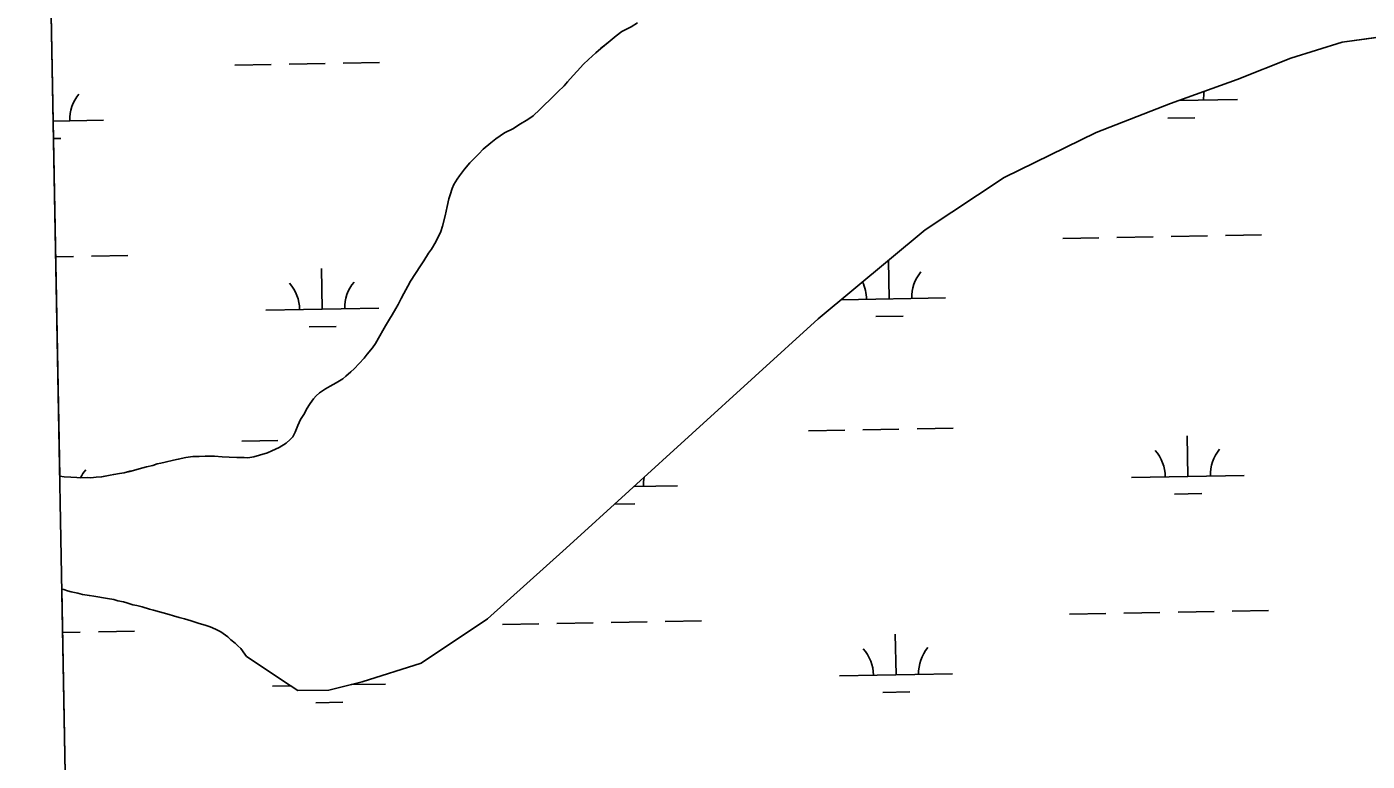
# Model space of a CAD drawing. Extents: x 3957609 to 3995875, y 234277 to 260273.
# Drawn here: x 3961763 to 3962949, y 243814 to 244464 of the extents above; entities that cross this region are included whole.
import ezdxf

# ---------------------------------------------------------------- set-up
doc = ezdxf.new("R2010")
doc.units = 0
for name, color, linetype in [('V-GRID-FRAM', 7, 'Continuous'), ('V-TOPO-SHOR', 7, 'Continuous'), ('V-WETL-SWMP', 7, 'Continuous')]:
    doc.layers.add(name, color=color, linetype=linetype)

msp = doc.modelspace()

# ---------------------------------------------------------------- linework, layer by layer
at = {"layer": 'V-GRID-FRAM'}
for points in [[(3961534.646, 257877.621), (3993438.57, 258485.581), (3993792.928, 240306.336), (3961873.139, 239698.074), (3961534.646, 257877.621)], [(3961873.139, 239698.074), (3961534.646, 257877.621)]]:
    msp.add_lwpolyline(points, dxfattribs=at)
at = {"layer": 'V-TOPO-SHOR'}
for points in [[(3962068.557, 244179.666), (3962071.345, 244183.381), (3962075.226, 244190.225), (3962077.718, 244194.786), (3962080.215, 244199.066), (3962083.823, 244205.057), (3962086.043, 244208.766), (3962089.371, 244214.469), (3962091.313, 244217.894), (3962094.078, 244223.306), (3962096.291, 244227.583), (3962099.894, 244234.14), (3962102.386, 244238.701), (3962106.837, 244245.269), (3962111.285, 244252.12), (3962114.06, 244256.687), (3962118.228, 244263.251), (3962121.015, 244266.966), (3962124.615, 244273.523), (3962129.037, 244282.639), (3962130.679, 244287.192), (3962133.117, 244296.283), (3962133.915, 244300.541), (3962134.712, 244304.798), (3962136.332, 244311.332), (3962137.419, 244315.026), (3962139.332, 244320.713), (3962140.706, 244324.13), (3962143.479, 244328.977), (3962145.71, 244331.836), (3962150.17, 244337.554), (3962154.915, 244343.276), (3962162.747, 244351.302), (3962166.663, 244355.314), (3962173.388, 244361.061), (3962177.878, 244364.514), (3962185.461, 244369.706), (3962193.34, 244373.767), (3962198.116, 244376.939), (3962206.273, 244381.57), (3962210.762, 244385.025), (3962216.925, 244390.481), (3962220.56, 244394.206), (3962225.879, 244399.369), (3962232.875, 244406.25), (3962238.191, 244411.413), (3962241.261, 244415.132), (3962246.293, 244420.576), (3962249.928, 244424.301), (3962255.515, 244430.599), (3962259.998, 244434.619), (3962266.437, 244440.644), (3962270.642, 244444.378), (3962277.372, 244449.842), (3962284.38, 244455.591), (3962289.428, 244459.617), (3962297.591, 244463.68), (3962303.213, 244467.147)], [(3963673.421, 244338.232), (3963287.39, 244402.126), (3963260.067, 244401.792), (3963205.257, 244414.784), (3963116.181, 244436.466), (3963040.823, 244453.764), (3962981.57, 244457.594), (3962927.009, 244450.096), (3962881.64, 244435.879), (3962834.049, 244417.078), (3962775.101, 244395.863), (3962709.381, 244370.011), (3962627.887, 244330.302), (3962557.862, 244283.905), (3962463.182, 244205.323), (3962240.225, 244002.206), (3962170.394, 243939.869), (3962111.67, 243900.439), (3962059.497, 243883.863), (3962029.981, 243876.67), (3962002.661, 243876.336), (3961995.774, 243880.805), (3961957.202, 243906.469)], [(3961791.812, 244065.936), (3961795.819, 244065.318), (3961801.769, 244065.109), (3961806.868, 244064.888), (3961810.552, 244064.65), (3961816.215, 244064.718), (3961819.334, 244064.474), (3961824.141, 244065.098), (3961828.952, 244065.44), (3961836.578, 244066.95), (3961839.687, 244067.554), (3961844.775, 244068.465), (3961848.731, 244069.08), (3961853.814, 244070.276), (3961857.206, 244070.882), (3961862, 244072.359), (3961868.775, 244074.14), (3961874.143, 244075.338), (3961878.089, 244076.803), (3961881.196, 244077.407), (3961885.151, 244078.306), (3961892.493, 244080.094), (3961896.728, 244080.995), (3961903.507, 244082.494), (3961909.727, 244083.42), (3961915.39, 244083.49), (3961920.485, 244083.551), (3961923.885, 244083.592), (3961928.698, 244083.651), (3961935.501, 244083.168), (3961941.737, 244082.678), (3961948.536, 244082.478), (3961955.049, 244082.558), (3961958.451, 244082.316), (3961963.536, 244083.227), (3961968.615, 244084.706), (3961975.67, 244086.774), (3961979.615, 244088.521), (3961986.093, 244091.434), (3961992.278, 244095.19), (3961995.919, 244098.35), (3961998.153, 244100.926), (3962000.087, 244104.914), (3962002.563, 244110.892), (3962005.049, 244116.02), (3962008.381, 244121.441), (3962010.318, 244125.146), (3962013.37, 244130.28), (3962016.434, 244134.567), (3962018.951, 244137.145), (3962021.75, 244139.73), (3962027.09, 244143.193), (3962031.308, 244145.509), (3962036.652, 244148.69), (3962042.556, 244152.161), (3962045.077, 244154.457), (3962049.562, 244158.194), (3962052.36, 244161.06), (3962056.835, 244165.645), (3962061.306, 244170.515), (3962064.097, 244173.948), (3962068.557, 244179.666)], [(3961793.673, 243965.967), (3961795.338, 243965.627), (3961798.75, 243964.536), (3961801.875, 243963.725), (3961807.839, 243962.381), (3961812.101, 243961.302), (3961818.06, 243960.241), (3961822.032, 243959.723), (3961825.435, 243959.198), (3961830.543, 243958.412), (3961834.234, 243957.605), (3961839.626, 243956.823), (3961843.32, 243955.735), (3961848.148, 243954.66), (3961851.273, 243953.849), (3961856.673, 243952.217), (3961860.081, 243951.41), (3961864.908, 243950.335), (3961871.161, 243948.428), (3961874.858, 243947.341), (3961880.254, 243945.991), (3961883.379, 243945.18), (3961888.78, 243943.548), (3961892.475, 243942.458), (3961897.592, 243940.822), (3961902.137, 243939.744), (3961908.109, 243937.836), (3961914.362, 243935.929), (3961921.468, 243933.75), (3961924.88, 243932.66), (3961929.722, 243930.455), (3961934.563, 243928.247), (3961940.564, 243923.789), (3961943.427, 243921.276), (3961947.146, 243918.206), (3961949.44, 243915.967), (3961952.018, 243913.45), (3961955.762, 243908.4), (3961957.202, 243906.469)]]:
    msp.add_lwpolyline(points, dxfattribs=at)
at = {"layer": 'V-WETL-SWMP'}
for p, q in [((3961791.812, 244065.936), (3961782.648, 244558.105)), ((3962284.38, 244455.59), (3962277.371, 244449.841)), ((3962289.429, 244459.617), (3962284.38, 244455.59)), ((3962297.592, 244463.681), (3962289.429, 244459.617)), ((3962927.01, 244450.095), (3962981.57, 244457.593)), ((3962270.641, 244444.378), (3962266.438, 244440.645)), ((3962277.371, 244449.841), (3962270.641, 244444.378)), ((3962881.64, 244435.878), (3962927.01, 244450.095)), ((3961994.842, 244430.498), (3962026.837, 244431.08)), ((3962042.834, 244431.371), (3962074.829, 244431.953)), ((3962259.998, 244434.619), (3962255.516, 244430.599)), ((3962266.438, 244440.645), (3962259.998, 244434.619)), ((3962834.049, 244417.078), (3962881.64, 244435.878)), ((3961946.85, 244429.626), (3961978.845, 244430.207)), ((3962246.293, 244420.575), (3962241.262, 244415.132)), ((3962249.929, 244424.301), (3962246.293, 244420.575)), ((3962255.516, 244430.599), (3962249.929, 244424.301)), ((3962238.192, 244411.413), (3962232.875, 244406.251)), ((3962241.262, 244415.132), (3962238.192, 244411.413)), ((3962775.102, 244395.863), (3962834.049, 244417.078)), ((3962225.879, 244399.368), (3962220.561, 244394.206)), ((3962232.875, 244406.251), (3962225.879, 244399.368)), ((3962709.38, 244370.011), (3962775.102, 244395.863)), ((3962782.082, 244398.375), (3962834.3, 244399.324)), ((3962784.308, 244398.415), (3962784.294, 244399.171)), ((3962210.762, 244385.024), (3962206.273, 244381.57)), ((3962216.925, 244390.48), (3962210.762, 244385.024)), ((3962220.561, 244394.206), (3962216.925, 244390.48)), ((3961785.959, 244380.262), (3961830.649, 244381.075)), ((3962193.341, 244373.766), (3962185.461, 244369.705)), ((3962198.116, 244376.94), (3962193.341, 244373.766)), ((3962206.273, 244381.57), (3962198.116, 244376.94)), ((3962772.59, 244382.769), (3962796.586, 244383.205)), ((3961786.247, 244364.834), (3961792.936, 244364.956)), ((3962173.389, 244361.061), (3962166.663, 244355.315)), ((3962177.878, 244364.515), (3962173.389, 244361.061)), ((3962185.461, 244369.705), (3962177.878, 244364.515)), ((3962627.887, 244330.303), (3962709.38, 244370.011)), ((3962162.747, 244351.303), (3962154.915, 244343.277)), ((3962166.663, 244355.315), (3962162.747, 244351.303)), ((3962150.171, 244337.555), (3962145.71, 244331.837)), ((3962154.915, 244343.277), (3962150.171, 244337.555)), ((3962143.479, 244328.978), (3962140.706, 244324.129)), ((3962145.71, 244331.837), (3962143.479, 244328.978)), ((3962557.862, 244283.904), (3962627.887, 244330.303)), ((3962137.419, 244315.027), (3962136.332, 244311.332)), ((3962139.332, 244320.714), (3962137.419, 244315.027)), ((3962140.706, 244324.129), (3962139.332, 244320.714)), ((3962133.915, 244300.541), (3962133.117, 244296.283)), ((3962134.712, 244304.799), (3962133.915, 244300.541)), ((3962136.332, 244311.332), (3962134.712, 244304.799)), ((3962133.117, 244296.283), (3962130.679, 244287.191)), ((3962129.036, 244282.64), (3962124.616, 244273.523)), ((3962130.679, 244287.191), (3962129.036, 244282.64)), ((3962463.182, 244205.323), (3962557.862, 244283.904)), ((3962679.664, 244276.422), (3962711.659, 244277.004)), ((3962727.656, 244277.295), (3962759.651, 244277.876)), ((3962775.649, 244278.167), (3962807.643, 244278.749)), ((3962823.641, 244279.04), (3962855.635, 244279.622)), ((3962121.015, 244266.966), (3962118.228, 244263.25)), ((3962124.616, 244273.523), (3962121.015, 244266.966)), ((3961788.195, 244260.212), (3961803.993, 244260.499)), ((3961819.99, 244260.79), (3961851.985, 244261.372)), ((3962114.06, 244256.686), (3962111.284, 244252.12)), ((3962118.228, 244263.25), (3962114.06, 244256.686)), ((3962526.02, 244222.878), (3962525.401, 244256.962)), ((3962024.195, 244213.753), (3962023.541, 244249.747)), ((3962106.837, 244245.269), (3962102.386, 244238.701)), ((3962111.284, 244252.12), (3962106.837, 244245.269)), ((3962099.893, 244234.14), (3962096.291, 244227.582)), ((3962102.386, 244238.701), (3962099.893, 244234.14)), ((3962091.312, 244217.893), (3962089.372, 244214.47)), ((3962094.078, 244223.307), (3962091.312, 244217.893)), ((3962096.291, 244227.582), (3962094.078, 244223.307)), ((3962483.399, 244222.103), (3962576.012, 244223.787)), ((3961974.204, 244212.844), (3962074.187, 244214.662)), ((3962086.043, 244208.766), (3962083.823, 244205.057)), ((3962089.372, 244214.47), (3962086.043, 244208.766)), ((3962514.303, 244207.231), (3962538.299, 244207.667)), ((3962012.478, 244198.106), (3962036.474, 244198.543)), ((3962077.718, 244194.787), (3962075.225, 244190.226)), ((3962080.214, 244199.066), (3962077.718, 244194.787)), ((3962083.823, 244205.057), (3962080.214, 244199.066)), ((3962240.224, 244002.207), (3962463.182, 244205.323)), ((3962071.344, 244183.381), (3962068.557, 244179.666)), ((3962075.225, 244190.226), (3962071.344, 244183.381)), ((3962061.306, 244170.515), (3962056.834, 244165.646)), ((3962064.096, 244173.947), (3962061.306, 244170.515)), ((3962068.557, 244179.666), (3962064.096, 244173.947)), ((3962049.562, 244158.194), (3962045.077, 244154.457)), ((3962052.359, 244161.06), (3962049.562, 244158.194)), ((3962056.834, 244165.646), (3962052.359, 244161.06)), ((3962036.651, 244148.69), (3962031.309, 244145.51)), ((3962042.556, 244152.161), (3962036.651, 244148.69)), ((3962045.077, 244154.457), (3962042.556, 244152.161)), ((3962016.434, 244134.567), (3962013.371, 244130.281)), ((3962018.951, 244137.146), (3962016.434, 244134.567)), ((3962021.751, 244139.729), (3962018.951, 244137.146)), ((3962027.09, 244143.193), (3962021.751, 244139.729)), ((3962031.309, 244145.51), (3962027.09, 244143.193)), ((3962010.318, 244125.146), (3962008.381, 244121.441)), ((3962013.371, 244130.281), (3962010.318, 244125.146)), ((3962002.563, 244110.892), (3962000.087, 244104.914)), ((3962005.049, 244116.02), (3962002.563, 244110.892)), ((3962008.381, 244121.441), (3962005.049, 244116.02)), ((3961998.154, 244100.926), (3961995.919, 244098.35)), ((3962000.087, 244104.914), (3961998.154, 244100.926)), ((3962454.723, 244106.13), (3962486.718, 244106.712)), ((3962502.715, 244107.003), (3962534.71, 244107.585)), ((3962550.707, 244107.876), (3962582.702, 244108.457)), ((3962790.356, 244065.795), (3962789.701, 244101.789)), ((3961952.898, 244097.006), (3961984.893, 244097.587)), ((3961979.614, 244088.522), (3961975.671, 244086.774)), ((3961986.092, 244091.433), (3961979.614, 244088.522)), ((3961992.277, 244095.19), (3961986.092, 244091.433)), ((3961995.919, 244098.35), (3961992.277, 244095.19)), ((3961874.142, 244075.338), (3961868.776, 244074.14)), ((3961878.089, 244076.802), (3961874.142, 244075.338)), ((3961881.197, 244077.407), (3961878.089, 244076.802)), ((3961885.151, 244078.305), (3961881.197, 244077.407)), ((3961892.492, 244080.094), (3961885.151, 244078.305)), ((3961896.729, 244080.995), (3961892.492, 244080.094)), ((3961903.507, 244082.494), (3961896.729, 244080.995)), ((3961909.726, 244083.419), (3961903.507, 244082.494)), ((3961915.39, 244083.489), (3961909.726, 244083.419)), ((3961920.486, 244083.551), (3961915.39, 244083.489)), ((3961923.884, 244083.592), (3961920.486, 244083.551)), ((3961928.698, 244083.651), (3961923.884, 244083.592)), ((3961935.501, 244083.168), (3961928.698, 244083.651)), ((3961941.737, 244082.678), (3961935.501, 244083.168)), ((3961948.536, 244082.478), (3961941.737, 244082.678)), ((3961955.049, 244082.557), (3961948.536, 244082.478)), ((3961958.45, 244082.316), (3961955.049, 244082.557)), ((3961963.537, 244083.228), (3961958.45, 244082.316)), ((3961968.616, 244084.706), (3961963.537, 244083.228)), ((3961975.671, 244086.774), (3961968.616, 244084.706)), ((3961795.819, 244065.318), (3961791.812, 244065.936)), ((3961801.768, 244065.108), (3961795.819, 244065.318)), ((3961806.869, 244064.887), (3961801.768, 244065.108)), ((3961810.553, 244064.649), (3961806.869, 244064.887)), ((3961816.216, 244064.718), (3961810.553, 244064.649)), ((3961819.335, 244064.473), (3961816.216, 244064.718)), ((3961824.141, 244065.098), (3961819.335, 244064.473)), ((3961828.951, 244065.44), (3961824.141, 244065.098)), ((3961836.579, 244066.949), (3961828.951, 244065.44)), ((3961839.687, 244067.554), (3961836.579, 244066.949)), ((3961844.774, 244068.466), (3961839.687, 244067.554)), ((3961848.731, 244069.08), (3961844.774, 244068.466)), ((3961853.814, 244070.275), (3961848.731, 244069.08)), ((3961857.205, 244070.883), (3961853.814, 244070.275)), ((3961862.001, 244072.358), (3961857.205, 244070.883)), ((3961868.776, 244074.14), (3961862.001, 244072.358)), ((3962740.364, 244064.886), (3962840.348, 244066.704)), ((3962300.242, 244056.884), (3962338.523, 244057.58)), ((3962282.956, 244041.136), (3962300.809, 244041.46)), ((3962778.638, 244050.149), (3962802.634, 244050.585)), ((3962170.394, 243939.87), (3962240.224, 244002.207)), ((3961818.704, 242621.617), (3961793.673, 243965.968)), ((3961793.673, 243965.968), (3961795.338, 243965.627)), ((3961795.338, 243965.627), (3961798.75, 243964.536)), ((3961798.75, 243964.536), (3961801.875, 243963.724)), ((3961801.875, 243963.724), (3961807.839, 243962.381)), ((3961807.839, 243962.381), (3961812.1, 243961.301)), ((3961812.1, 243961.301), (3961818.06, 243960.241)), ((3961818.06, 243960.241), (3961822.031, 243959.723)), ((3961822.031, 243959.723), (3961825.436, 243959.198)), ((3961825.436, 243959.198), (3961830.543, 243958.411)), ((3961830.543, 243958.411), (3961834.234, 243957.606)), ((3961834.234, 243957.606), (3961839.625, 243956.823)), ((3961839.625, 243956.823), (3961843.32, 243955.735)), ((3961843.32, 243955.735), (3961848.147, 243954.661)), ((3961848.147, 243954.661), (3961851.272, 243953.85)), ((3961851.272, 243953.85), (3961856.673, 243952.217)), ((3961856.673, 243952.217), (3961860.081, 243951.409)), ((3961860.081, 243951.409), (3961864.909, 243950.335)), ((3961864.909, 243950.335), (3961871.162, 243948.429)), ((3961871.162, 243948.429), (3961874.857, 243947.341)), ((3961874.857, 243947.341), (3961880.255, 243945.991)), ((3961880.255, 243945.991), (3961883.38, 243945.18)), ((3961883.38, 243945.18), (3961888.78, 243943.547)), ((3962733.704, 243944.675), (3962765.699, 243945.256)), ((3962781.697, 243945.547), (3962813.691, 243946.129)), ((3962829.689, 243946.42), (3962861.683, 243947.002)), ((3961888.78, 243943.547), (3961892.475, 243942.459)), ((3961892.475, 243942.459), (3961897.593, 243940.822)), ((3961897.593, 243940.822), (3961902.137, 243939.745)), ((3961902.137, 243939.745), (3961908.108, 243937.836)), ((3961908.108, 243937.836), (3961914.361, 243935.93)), ((3961914.361, 243935.93), (3961921.468, 243933.751)), ((3961921.468, 243933.751), (3961924.88, 243932.66)), ((3962111.669, 243900.44), (3962170.394, 243939.87)), ((3962183.887, 243934.677), (3962215.882, 243935.259)), ((3962231.879, 243935.55), (3962263.874, 243936.132)), ((3962279.872, 243936.422), (3962311.866, 243937.004)), ((3962327.864, 243937.295), (3962359.858, 243937.877)), ((3962685.712, 243943.802), (3962717.707, 243944.384)), ((3961794.388, 243927.595), (3961810.041, 243927.879)), ((3961826.039, 243928.17), (3961858.033, 243928.752)), ((3961924.88, 243932.66), (3961929.721, 243930.454)), ((3961929.721, 243930.454), (3961934.562, 243928.247)), ((3961934.562, 243928.247), (3961940.564, 243923.789)), ((3961940.564, 243923.789), (3961943.427, 243921.276)), ((3961943.427, 243921.276), (3961947.146, 243918.206)), ((3962532.068, 243890.258), (3962531.414, 243926.252)), ((3961947.146, 243918.206), (3961949.439, 243915.968)), ((3961949.439, 243915.968), (3961952.018, 243913.451)), ((3961952.018, 243913.451), (3961955.762, 243908.399)), ((3961955.762, 243908.399), (3961957.202, 243906.468)), ((3961957.202, 243906.468), (3961995.774, 243880.806)), ((3962059.497, 243883.862), (3962111.669, 243900.44)), ((3962482.077, 243889.349), (3962582.06, 243891.167)), ((3961980.252, 243880.224), (3961996.223, 243880.514)), ((3961995.774, 243880.806), (3962002.66, 243876.336)), ((3962002.66, 243876.336), (3962029.982, 243876.67)), ((3962029.982, 243876.67), (3962059.497, 243883.862)), ((3962049.754, 243881.488), (3962080.235, 243882.042)), ((3962520.351, 243874.611), (3962544.347, 243875.047)), ((3962018.526, 243865.486), (3962042.522, 243865.923))]:
    msp.add_line(p, q, dxfattribs=at)
for centre, start, end in [((3961835.883, 244381.645), 140.269876, 181.813534), ((3962839.533, 244399.895), 169.035958, 181.813534), ((3962581.246, 244224.357), 140.269876, 181.813534), ((3961968.953, 244213.223), 0.269879, 41.813537), ((3962079.421, 244215.232), 140.269876, 181.813534), ((3962470.778, 244222.348), 0.269879, 26.155495), ((3962735.113, 244065.266), 0.269879, 41.813537), ((3962845.581, 244067.274), 140.269876, 181.813534), ((3961841.931, 244049.025), 140.269876, 153.66213), ((3962343.756, 244058.15), 168.736509, 181.813534), ((3962476.826, 243889.728), 0.269879, 41.813537), ((3962587.294, 243891.737), 140.269876, 181.813534), ((3962085.469, 243882.612), 181.636467, 181.813534)]:
    msp.add_arc(centre, 35.246, start, end, dxfattribs=at)

doc.saveas('drawing.dxf')
